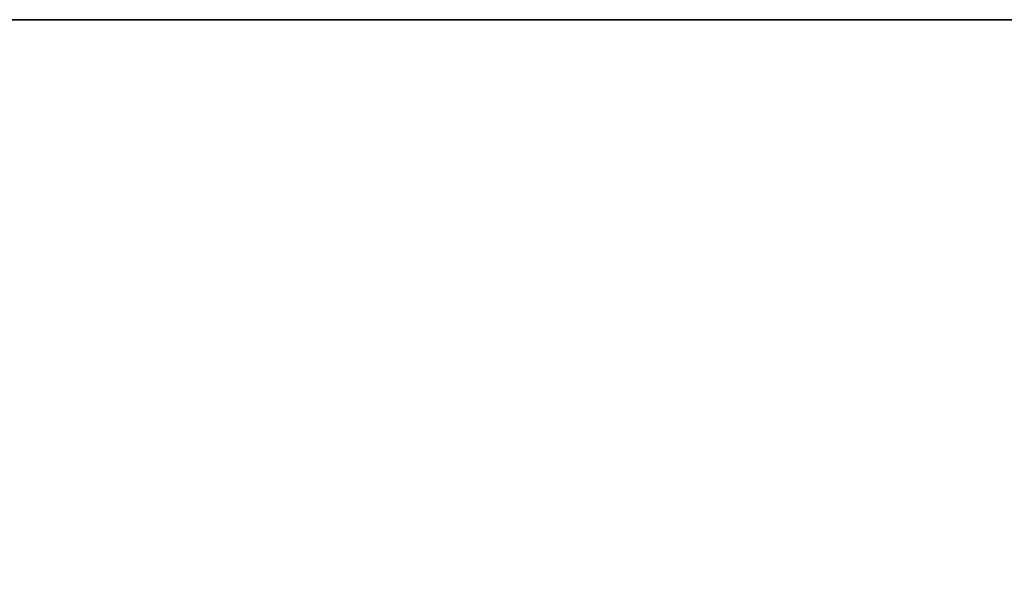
# Model space of a CAD drawing. Header units: inches. Extents: x 15 to 546804, y -66 to 267312.
# Tile 356 of 478: x 440281 to 440316, y 129443 to 129463. Entities that reach past the tile are written whole.
import ezdxf

# ---------------------------------------------------------------- set-up
doc = ezdxf.new("R2010")
doc.units = ezdxf.units.IN
doc.header["$MEASUREMENT"] = 0

msp = doc.modelspace()

# ---------------------------------------------------------------- linework, layer by layer
at = {"color": 7}
for p, q in [((441309.129, 129462.714, 3000), (440109.129, 129462.714, 3000)), ((440159.129, 129462.714, 2950), (441259.129, 129462.714, 2950))]:
    msp.add_line(p, q, dxfattribs=at)

# ---------------------------------------------------------------- meshes
mesh = msp.add_polyface(dxfattribs=at)
corners = [(441309.129, 129462.714, 3000), (441259.129, 129462.714, 315.828), (441309.129, 129462.714, 315.828), (441259.129, 129462.714, 2950), (440159.129, 129462.714, 2950), (440109.129, 129462.714, 3000), (440109.129, 129462.714, 315.828), (440159.129, 129462.714, 315.828)]
mesh.append_faces([[corners[k] for k in face] for face in [(3, 0, 1), (4, 0, 3), (5, 4, 6)]], dxfattribs={"vtx0": -1, "vtx1": -1, "color": 7})
mesh.append_faces([[corners[k] for k in face] for face in [(2, 1, 0), (7, 6, 4)]], dxfattribs={"vtx1": -1, "color": 7})
mesh.append_faces([[corners[k] for k in face] for face in [(5, 0, 4)]], dxfattribs={"vtx1": -1, "vtx2": -1, "color": 7})
mesh = msp.add_polyface(dxfattribs=at)
corners = [(440109.129, 129462.714, 3000), (441309.129, 129012.714, 3000), (440109.129, 129012.714, 3000), (441309.129, 129462.714, 3000)]
mesh.append_faces([[corners[k] for k in face] for face in [(2, 1, 0), (3, 0, 1)]], dxfattribs={"vtx1": -1, "color": 7})
mesh = msp.add_polyface(dxfattribs=at)
corners = [(441259.129, 129012.714, 2950), (440159.129, 129462.714, 2950), (440159.129, 129012.714, 2950), (441259.129, 129462.714, 2950)]
mesh.append_faces([[corners[k] for k in face] for face in [(2, 1, 0), (3, 0, 1)]], dxfattribs={"vtx1": -1, "color": 7})

doc.saveas('drawing.dxf')
